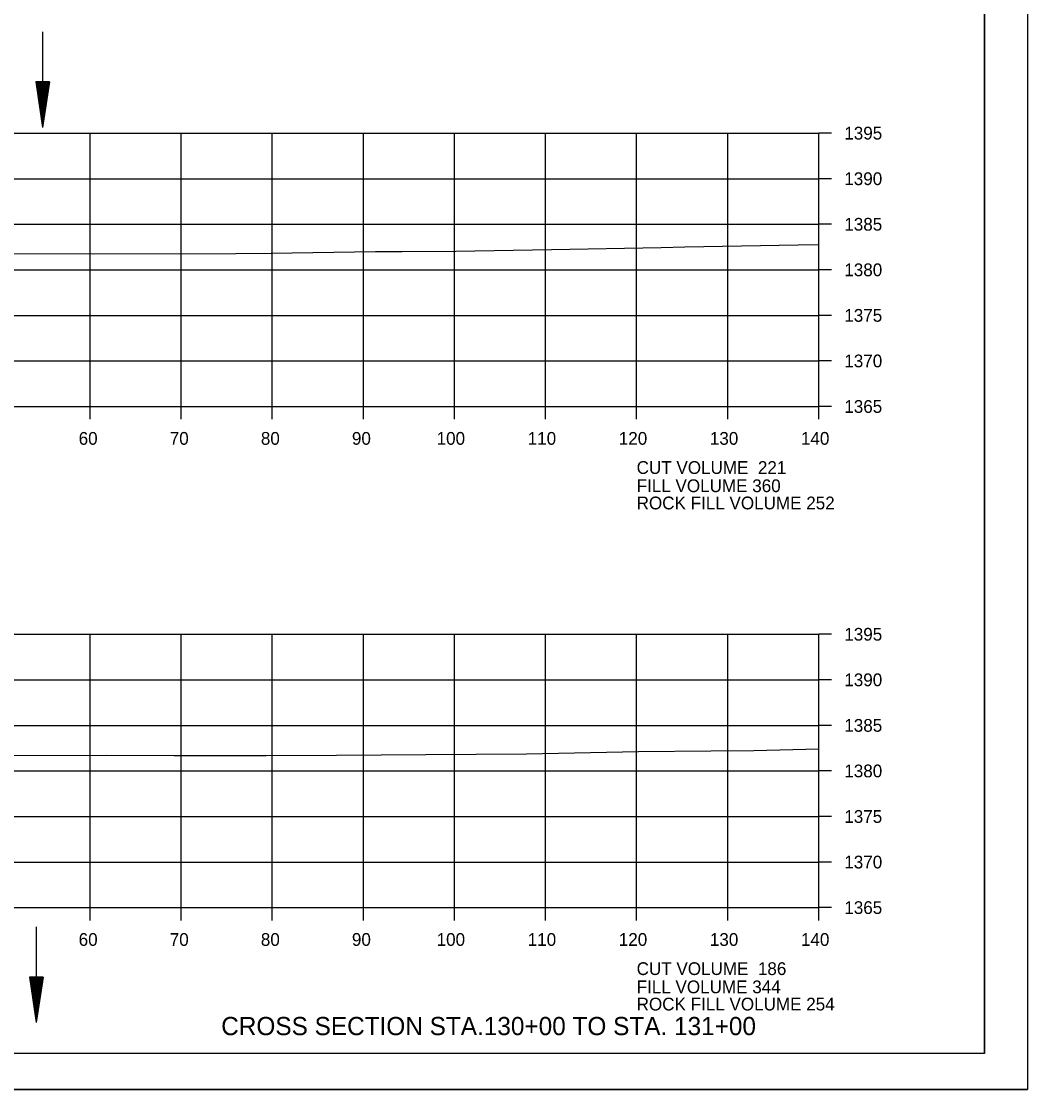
# Model space of a CAD drawing. Extents: x 1374311 to 1383814, y 384102 to 406278.
# Drawn here: x 1381681.1 to 1381791.6, y 387311.3 to 387428.6 of the extents above; entities that cross this region are included whole.
import ezdxf

# ---------------------------------------------------------------- set-up
doc = ezdxf.new("R2010")
doc.units = 0
for name, color, linetype in [('R_Axis', 7, 'Continuous'), ('R_Axis Annot', 7, 'Continuous'), ('R_Border', 7, 'Continuous'), ('R_Draft', 7, 'Continuous'), ('R_Exist Surface', 7, 'Continuous'), ('R_Grid', 7, 'Continuous'), ('R_No Plot', 7, 'Continuous'), ('R_Water', 7, 'Continuous')]:
    doc.layers.add(name, color=color, linetype=linetype)

msp = doc.modelspace()

# ---------------------------------------------------------------- linework, layer by layer
at = {"layer": 'R_Axis'}
for p, q in [((1381768.66, 387386.31), (1381768.66, 387416.31)), ((1381770.06, 387416.31), (1381768.66, 387416.31)), ((1381770.06, 387411.31), (1381768.66, 387411.31)), ((1381770.06, 387406.31), (1381768.66, 387406.31)), ((1381770.06, 387401.31), (1381768.66, 387401.31)), ((1381770.06, 387396.31), (1381768.66, 387396.31)), ((1381770.06, 387391.31), (1381768.66, 387391.31)), ((1381488.66, 387386.31), (1381768.66, 387386.31)), ((1381688.66, 387384.91), (1381688.66, 387386.31)), ((1381698.66, 387384.91), (1381698.66, 387386.31)), ((1381708.66, 387384.91), (1381708.66, 387386.31)), ((1381718.66, 387384.91), (1381718.66, 387386.31)), ((1381728.66, 387384.91), (1381728.66, 387386.31)), ((1381738.66, 387384.91), (1381738.66, 387386.31)), ((1381748.66, 387384.91), (1381748.66, 387386.31)), ((1381758.66, 387384.91), (1381758.66, 387386.31)), ((1381768.66, 387384.91), (1381768.66, 387386.31)), ((1381770.06, 387386.31), (1381768.66, 387386.31)), ((1381768.66, 387331.31), (1381768.66, 387361.31)), ((1381770.06, 387361.31), (1381768.66, 387361.31)), ((1381770.06, 387356.31), (1381768.66, 387356.31)), ((1381770.06, 387351.31), (1381768.66, 387351.31)), ((1381770.06, 387346.31), (1381768.66, 387346.31)), ((1381770.06, 387341.31), (1381768.66, 387341.31)), ((1381770.06, 387336.31), (1381768.66, 387336.31)), ((1381488.66, 387331.31), (1381768.66, 387331.31)), ((1381688.66, 387329.91), (1381688.66, 387331.31)), ((1381698.66, 387329.91), (1381698.66, 387331.31)), ((1381708.66, 387329.91), (1381708.66, 387331.31)), ((1381718.66, 387329.91), (1381718.66, 387331.31)), ((1381728.66, 387329.91), (1381728.66, 387331.31)), ((1381738.66, 387329.91), (1381738.66, 387331.31)), ((1381748.66, 387329.91), (1381748.66, 387331.31)), ((1381758.66, 387329.91), (1381758.66, 387331.31)), ((1381768.66, 387329.91), (1381768.66, 387331.31)), ((1381770.06, 387331.31), (1381768.66, 387331.31))]:
    msp.add_line(p, q, dxfattribs=at)
at = {"layer": 'R_Border'}
for q in [(1381786.84, 387520.77), (1381470.66, 387315.31)]:
    msp.add_line((1381786.84, 387315.31), q, dxfattribs=at)
at = {"layer": 'R_Draft'}
for p, q in [((1381682.68, 387421.94), (1381683.43, 387416.94)), ((1381684.18, 387421.94), (1381682.68, 387421.94)), ((1381682.8, 387421.94), (1381683.43, 387417.77)), ((1381682.93, 387421.94), (1381683.43, 387418.63)), ((1381683.05, 387421.94), (1381683.43, 387419.47)), ((1381683.18, 387421.94), (1381683.43, 387420.31)), ((1381683.31, 387421.94), (1381683.43, 387421.15)), ((1381684.18, 387421.94), (1381683.43, 387416.94)), ((1381683.67, 387421.94), (1381683.43, 387420.31)), ((1381683.92, 387421.94), (1381683.43, 387418.63)), ((1381684.05, 387421.94), (1381683.43, 387417.77)), ((1381683.8, 387421.94), (1381683.43, 387419.47)), ((1381683.54, 387421.94), (1381683.43, 387421.15)), ((1381681.99, 387323.69), (1381682.74, 387318.69)), ((1381683.49, 387323.69), (1381681.99, 387323.69)), ((1381682.11, 387323.69), (1381682.74, 387319.52)), ((1381682.24, 387323.69), (1381682.74, 387320.38)), ((1381682.37, 387323.69), (1381682.74, 387321.22)), ((1381682.49, 387323.69), (1381682.74, 387322.06)), ((1381682.62, 387323.69), (1381682.74, 387322.9)), ((1381683.49, 387323.69), (1381682.74, 387318.69)), ((1381682.98, 387323.69), (1381682.74, 387322.06)), ((1381683.24, 387323.69), (1381682.74, 387320.38)), ((1381683.36, 387323.69), (1381682.74, 387319.52)), ((1381683.11, 387323.69), (1381682.74, 387321.22)), ((1381682.86, 387323.69), (1381682.74, 387322.9))]:
    msp.add_line(p, q, dxfattribs=at)
at = {"layer": 'R_Exist Surface'}
for points in [[(1381568.14, 387400.25), (1381603.58, 387401.11), (1381621.34, 387401.68), (1381628.7, 387401.9), (1381642.23, 387402.37), (1381646.35, 387402.51), (1381649.76, 387402.64), (1381652.44, 387402.74), (1381654.12, 387402.81), (1381662.33, 387403.14), (1381672.03, 387403.1), (1381689.03, 387403.07), (1381704.65, 387403.11), (1381708.55, 387403.12), (1381719.99, 387403.31), (1381722.92, 387403.32), (1381728.8, 387403.34), (1381739.3, 387403.54), (1381751.35, 387403.76), (1381753.96, 387403.82), (1381766.41, 387404.05), (1381768.66, 387404.1)], [(1381488.66, 387344.45), (1381496.51, 387344.55), (1381507.4, 387344.63), (1381556.57, 387344.88), (1381583.28, 387345.43), (1381610.38, 387345.89), (1381616.12, 387346.35), (1381622.3, 387347.19), (1381634.32, 387347.56), (1381649.1, 387347.81), (1381655.45, 387347.98), (1381662.11, 387347.98), (1381690.47, 387348.03), (1381697.89, 387348.02), (1381708, 387348.02), (1381715.69, 387348.05), (1381725.51, 387348.11), (1381736.58, 387348.18), (1381748.87, 387348.43), (1381756.82, 387348.52), (1381761.52, 387348.57), (1381768.66, 387348.73)]]:
    msp.add_lwpolyline(points, dxfattribs=at)
at = {"layer": 'R_Grid'}
for p, q in [((1381488.66, 387416.31), (1381768.66, 387416.31)), ((1381688.66, 387386.31), (1381688.66, 387416.31)), ((1381698.66, 387386.31), (1381698.66, 387416.31)), ((1381708.66, 387386.31), (1381708.66, 387416.31)), ((1381718.66, 387386.31), (1381718.66, 387416.31)), ((1381728.66, 387386.31), (1381728.66, 387416.31)), ((1381738.66, 387386.31), (1381738.66, 387416.31)), ((1381748.66, 387386.31), (1381748.66, 387416.31)), ((1381758.66, 387386.31), (1381758.66, 387416.31)), ((1381768.66, 387386.31), (1381768.66, 387416.31)), ((1381488.66, 387411.31), (1381768.66, 387411.31)), ((1381488.66, 387406.31), (1381768.66, 387406.31)), ((1381488.66, 387401.31), (1381768.66, 387401.31)), ((1381488.66, 387396.31), (1381768.66, 387396.31)), ((1381488.66, 387391.31), (1381768.66, 387391.31)), ((1381488.66, 387386.31), (1381768.66, 387386.31)), ((1381488.66, 387361.31), (1381768.66, 387361.31)), ((1381688.66, 387331.31), (1381688.66, 387361.31)), ((1381698.66, 387331.31), (1381698.66, 387361.31)), ((1381708.66, 387331.31), (1381708.66, 387361.31)), ((1381718.66, 387331.31), (1381718.66, 387361.31)), ((1381728.66, 387331.31), (1381728.66, 387361.31)), ((1381738.66, 387331.31), (1381738.66, 387361.31)), ((1381748.66, 387331.31), (1381748.66, 387361.31)), ((1381758.66, 387331.31), (1381758.66, 387361.31)), ((1381768.66, 387331.31), (1381768.66, 387361.31)), ((1381488.66, 387356.31), (1381768.66, 387356.31)), ((1381488.66, 387351.31), (1381768.66, 387351.31)), ((1381488.66, 387346.31), (1381768.66, 387346.31)), ((1381488.66, 387341.31), (1381768.66, 387341.31)), ((1381488.66, 387336.31), (1381768.66, 387336.31)), ((1381488.66, 387331.31), (1381768.66, 387331.31))]:
    msp.add_line(p, q, dxfattribs=at)
at = {"layer": 'R_No Plot'}
msp.add_line((1381458.26, 387311.34), (1381791.59, 387311.34), dxfattribs=at)
for points in [[(1381458.25, 387524.67), (1381791.59, 387524.67), (1381791.59, 387311.33), (1381458.25, 387311.33)], [(1381704.58, 387520.77), (1381704.58, 387510.89), (1381740.31, 387510.89), (1381740.31, 387507.97), (1381763.51, 387507.97), (1381763.51, 387484.76), (1381786.84, 387484.76), (1381786.84, 387315.31), (1381470.66, 387315.31), (1381470.66, 387520.77)]]:
    msp.add_lwpolyline(points, close=True, dxfattribs=at)
at = {"layer": 'R_Water'}
for p, q in [((1381683.43, 387427.44), (1381683.43, 387416.94)), ((1381682.74, 387329.19), (1381682.74, 387318.69))]:
    msp.add_line(p, q, dxfattribs=at)

# ---------------------------------------------------------------- texts
at = {"layer": 'R_Axis Annot'}
for s, p in [('1395', (1381771.46, 387415.61)), ('1390', (1381771.46, 387410.61)), ('1385', (1381771.46, 387405.61)), ('1380', (1381771.46, 387400.61)), ('1375', (1381771.46, 387395.61)), ('1370', (1381771.46, 387390.61)), ('1365', (1381771.46, 387385.61)), ('60', (1381687.4, 387382.11)), ('70', (1381697.4, 387382.11)), ('80', (1381707.4, 387382.11)), ('90', (1381717.4, 387382.11)), ('100', (1381726.7, 387382.11)), ('110', (1381736.7, 387382.11)), ('120', (1381746.7, 387382.11)), ('130', (1381756.7, 387382.11)), ('140', (1381766.7, 387382.11)), ('CUT VOLUME  221', (1381748.66, 387378.91)), ('FILL VOLUME 360', (1381748.66, 387376.91)), ('ROCK FILL VOLUME 252', (1381748.66, 387375.02)), ('1395', (1381771.46, 387360.61)), ('1390', (1381771.46, 387355.61)), ('1385', (1381771.46, 387350.61)), ('1380', (1381771.46, 387345.61)), ('1375', (1381771.46, 387340.61)), ('1370', (1381771.46, 387335.61)), ('1365', (1381771.46, 387330.61)), ('60', (1381687.4, 387327.11)), ('70', (1381697.4, 387327.11)), ('80', (1381707.4, 387327.11)), ('90', (1381717.4, 387327.11)), ('100', (1381726.7, 387327.11)), ('110', (1381736.7, 387327.11)), ('120', (1381746.7, 387327.11)), ('130', (1381756.7, 387327.11)), ('140', (1381766.7, 387327.11)), ('CUT VOLUME  186', (1381748.66, 387323.91)), ('FILL VOLUME 344', (1381748.66, 387321.91)), ('ROCK FILL VOLUME 254', (1381748.66, 387320.02))]:
    msp.add_text(s, height=1.4, dxfattribs=at).set_placement(p)
at = {"layer": 'R_Draft'}
msp.add_text('CROSS SECTION STA.130+00 TO STA. 131+00', height=2, dxfattribs=at).set_placement((1381703.05, 387317.31))

doc.saveas('drawing.dxf')
